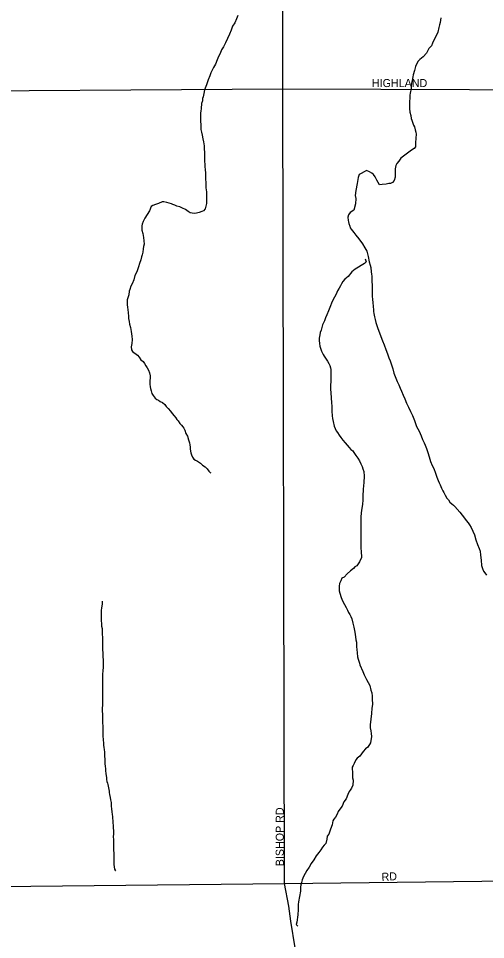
# Model space of a CAD drawing. Extents: x 2010165 to 2382125, y 1060529 to 1407316.
# Drawn here: x 2246636 to 2249553, y 1290521 to 1296274 of the extents above; entities that cross this region are included whole.
import ezdxf

# ---------------------------------------------------------------- set-up
doc = ezdxf.new("R2010")
doc.units = 0
for name, color, linetype in [('GM_X_City_Street', 7, 'Continuous'), ('GM_X_City_Street_Text', 7, 'Continuous'), ('GM_X_Minor_River', 7, 'Continuous')]:
    doc.layers.add(name, color=color, linetype=linetype)

msp = doc.modelspace()

# ---------------------------------------------------------------- linework, layer by layer
at = {"layer": 'GM_X_City_Street'}
for points in [[(2248297.3, 1290870.7), (2248287, 1295834.9), (2248278.5, 1302209.7)], [(2248897.9, 1295832.6), (2253886.8, 1295814), (2256537.5, 1295878.8), (2256561.9, 1295878.6)], [(2245751.8, 1295817.9), (2245751.8, 1295817.9), (2248287, 1295834.9), (2248897.9, 1295832.6), (2248897.9, 1295832.6)], [(2245720.1, 1290844.7), (2248297.3, 1290870.7), (2252344.9, 1290919.5), (2252489.6, 1290921.3)], [(2248530.3, 1287852), (2248496.2, 1288993.7), (2248487, 1289542.5), (2248471.2, 1289654.7), (2248457.5, 1289843), (2248402.3, 1290281.7), (2248364.6, 1290468), (2248336.9, 1290636.3), (2248323.1, 1290728.5), (2248297.3, 1290870.7)]]:
    msp.add_lwpolyline(points, dxfattribs=at)
at = {"layer": 'GM_X_Minor_River'}
for points in [[(2248006.1, 1296291.7), (2247996.3, 1296271.5), (2247986.5, 1296247.4), (2247972.7, 1296225.1), (2247963, 1296201), (2247953.3, 1296176.8), (2247941.6, 1296148.6), (2247927.8, 1296122.3), (2247916.1, 1296096.1), (2247904.3, 1296077.9), (2247894.5, 1296055.8), (2247884.7, 1296035.6), (2247876.9, 1296015.4), (2247865.2, 1295989.2), (2247853.4, 1295967), (2247845.6, 1295950.9), (2247837.8, 1295934.8), (2247830, 1295916.6), (2247820.2, 1295890.4), (2247810.6, 1295860.2), (2247796.9, 1295828), (2247793.1, 1295805.9), (2247789.4, 1295783.8), (2247785.5, 1295773.7), (2247785.6, 1295759.6), (2247779.8, 1295743.5), (2247776.2, 1295711.4), (2247774.3, 1295695.3), (2247772.5, 1295685.3), (2247772.6, 1295671.2), (2247772.8, 1295653.2), (2247773, 1295633.1), (2247775.3, 1295609.1), (2247775.6, 1295581), (2247779.8, 1295563), (2247782, 1295544.9), (2247786.3, 1295522.9), (2247790.5, 1295502.9), (2247794.8, 1295478.9), (2247795, 1295458.8), (2247797.3, 1295438.8), (2247797.5, 1295420.7), (2247797.7, 1295400.7), (2247797.9, 1295380.6), (2247800.1, 1295364.6), (2247800.3, 1295346.5), (2247802.5, 1295330.5), (2247802.7, 1295308.4), (2247802.9, 1295290.4), (2247803.1, 1295272.3), (2247805.4, 1295248.3), (2247805.6, 1295232.2), (2247805.8, 1295216.2), (2247807.9, 1295204.2), (2247810, 1295192.1), (2247810.2, 1295180.1), (2247810.3, 1295166.1), (2247810.5, 1295156), (2247810.6, 1295144), (2247810.7, 1295132), (2247810.9, 1295117.9), (2247801.2, 1295085.7), (2247791.4, 1295073.6), (2247781.4, 1295067.4), (2247763.4, 1295063.2), (2247747.5, 1295057.1), (2247735.4, 1295056.9), (2247721.4, 1295058.8), (2247707.3, 1295060.6), (2247695.2, 1295068.5), (2247679.1, 1295080.4), (2247660.9, 1295090.2), (2247642.8, 1295098.1), (2247624.7, 1295101.9)], [(2249272.4, 1296277.4), (2249270.6, 1296263.4), (2249268.8, 1296249.3), (2249264.9, 1296235.2), (2249261.1, 1296217.1), (2249255.4, 1296189), (2249243.7, 1296164.8), (2249231.9, 1296142.6), (2249222.1, 1296120.4), (2249214.3, 1296102.2), (2249198.5, 1296086), (2249184.7, 1296057.8), (2249163, 1296033.5), (2249143.1, 1296017.2), (2249131.2, 1296007), (2249123.4, 1295992.9), (2249115.6, 1295974.8), (2249107.8, 1295948.6), (2249100.1, 1295922.4), (2249098.2, 1295910.4), (2249094.5, 1295886.3), (2249090.7, 1295870.2), (2249088.9, 1295852.1), (2249087.1, 1295834), (2249083.3, 1295817.9), (2249081.4, 1295807.9), (2249079.5, 1295795.8), (2249079.7, 1295775.8), (2249077.9, 1295755.7), (2249078.2, 1295735.6), (2249078.3, 1295723.6), (2249078.5, 1295711.5), (2249080.7, 1295689.5), (2249084.9, 1295667.5), (2249087.2, 1295649.4), (2249091.3, 1295639.4), (2249095.4, 1295625.5), (2249101.7, 1295607.5), (2249107.8, 1295597.5), (2249114, 1295579.5), (2249116.2, 1295563.5), (2249118.3, 1295551.5), (2249116.6, 1295527.4), (2249114.9, 1295497.3), (2249115.2, 1295473.2), (2249107.3, 1295461.1), (2249089.4, 1295450.8), (2249023.8, 1295402), (2249010, 1295383.8), (2248998.2, 1295367.6), (2248992.3, 1295355.5), (2248988.5, 1295335.4), (2248988.7, 1295321.3), (2248988.8, 1295309.3), (2248989, 1295295.3), (2248989.1, 1295283.2), (2248981.3, 1295261.1), (2248971.5, 1295248.9), (2248959.5, 1295242.8), (2248949.5, 1295242.7), (2248931.5, 1295238.5), (2248907.5, 1295236.2), (2248889.5, 1295236), (2248873.1, 1295263.9), (2248862.8, 1295285.9), (2248852.7, 1295299.8), (2248842.6, 1295307.7), (2248828.5, 1295315.6), (2248808.3, 1295325.4), (2248794.4, 1295315.2), (2248776.5, 1295305), (2248762.5, 1295298.8), (2248756.7, 1295280.7)], [(2248756.7, 1295280.7), (2248751.1, 1295242.5), (2248741.6, 1295200.3), (2248737.9, 1295168.1), (2248742.2, 1295150.1), (2248740.5, 1295116), (2248729, 1295075.8), (2248707.1, 1295061.5), (2248697.2, 1295047.3), (2248693.4, 1295033.3), (2248693.6, 1295013.2), (2248695.7, 1295003.2), (2248697.8, 1294993.2), (2248704, 1294977.2), (2248708.1, 1294967.2), (2248714.3, 1294957.2), (2248730.5, 1294937.4), (2248742.7, 1294921.4), (2248761, 1294897.6), (2248783.4, 1294865.7), (2248799.7, 1294841.8), (2248812, 1294819.9), (2248820.3, 1294787.9), (2248826.7, 1294753.8), (2248833, 1294733.9), (2248835.2, 1294717.8), (2248837.5, 1294691.8), (2248839.6, 1294677.8), (2248841.8, 1294663.7), (2248841.9, 1294651.7), (2248842.2, 1294629.6), (2248844.4, 1294609.6), (2248844.6, 1294589.6), (2248844.9, 1294563.5), (2248845.2, 1294539.4), (2248847.4, 1294519.4), (2248847.6, 1294499.3), (2248849.9, 1294475.3), (2248852.1, 1294455.2), (2248852.3, 1294443.2), (2248854.4, 1294431.2), (2248858.6, 1294411.2), (2248862.8, 1294393.1), (2248867.1, 1294375.1), (2248873.3, 1294357.2), (2248879.5, 1294337.2), (2248908.4, 1294261.2), (2248918.7, 1294235.3), (2248929, 1294207.3), (2248939.4, 1294179.3), (2248947.7, 1294155.3), (2248955.9, 1294135.4), (2248964.2, 1294111.4), (2248972.5, 1294085.4), (2248980.8, 1294059.4), (2248989.1, 1294037.4), (2249001.4, 1294007.5), (2249011.7, 1293985.5), (2249019.9, 1293965.6), (2249028.1, 1293945.6), (2249038.4, 1293921.6), (2249048.7, 1293897.7), (2249059, 1293871.7), (2249071.3, 1293845.8), (2249083.7, 1293819.8), (2249096, 1293793.9), (2249108.4, 1293761.9), (2249120.8, 1293725.9), (2249137.1, 1293696), (2249149.5, 1293668.1), (2249159.8, 1293644.1), (2249170, 1293624.2), (2249176.2, 1293608.2), (2249184.4, 1293588.2), (2249192.7, 1293562.2), (2249201, 1293536.2), (2249209.4, 1293506.2), (2249219.7, 1293482.3), (2249229.9, 1293462.3), (2249240.2, 1293434.4), (2249248.5, 1293408.4), (2249256.8, 1293388.4), (2249263, 1293374.4), (2249269.1, 1293360.5), (2249277.4, 1293340.5), (2249285.6, 1293324.5), (2249291.7, 1293312.6), (2249299.9, 1293296.6), (2249310.1, 1293278.7), (2249320.3, 1293266.8), (2249330.4, 1293252.8), (2249342.6, 1293242.9), (2249352.7, 1293235), (2249360.8, 1293225.1), (2249391.3, 1293189.3), (2249405.5, 1293171.4), (2249421.7, 1293153.5), (2249431.9, 1293137.6), (2249444.1, 1293123.7), (2249452.2, 1293111.7), (2249462.4, 1293093.8)], [(2247624.7, 1295101.9), (2247612.7, 1295107.8), (2247600.6, 1295111.6), (2247590.5, 1295115.5), (2247562.4, 1295125.2), (2247544.3, 1295129.1), (2247532.3, 1295128.9), (2247510.4, 1295118.7), (2247492.4, 1295112.4), (2247474.4, 1295106.2), (2247464.5, 1295100.1), (2247454.8, 1295071.9), (2247439, 1295049.7), (2247425.2, 1295027.5), (2247415.5, 1295005.3), (2247407.6, 1294989.2), (2247405.7, 1294979.1), (2247405.9, 1294965.1), (2247406, 1294951), (2247412.3, 1294931), (2247414.4, 1294919), (2247416.6, 1294907), (2247421, 1294864.9), (2247417.2, 1294850.8), (2247415.4, 1294834.8), (2247411.6, 1294814.7), (2247407.8, 1294798.6), (2247403.9, 1294784.5), (2247400.1, 1294766.4), (2247392.3, 1294744.2), (2247384.6, 1294722.1), (2247374.9, 1294691.9), (2247363.1, 1294667.7), (2247355.4, 1294641.5), (2247345.7, 1294617.3), (2247337.8, 1294601.2), (2247332.1, 1294581.1), (2247326.2, 1294571), (2247324.4, 1294546.9), (2247318.6, 1294528.8), (2247314.8, 1294516.7), (2247315, 1294498.7), (2247315.1, 1294484.6), (2247317.3, 1294470.6), (2247319.5, 1294454.6), (2247321.6, 1294438.5), (2247321.9, 1294412.5), (2247322.1, 1294400.4), (2247326.3, 1294380.4), (2247328.5, 1294364.4), (2247334.7, 1294344.4), (2247339, 1294318.4), (2247343.3, 1294290.3), (2247345.6, 1294268.3), (2247343.9, 1294244.2), (2247340.1, 1294222.1), (2247342.3, 1294204.1), (2247348.4, 1294194.1), (2247378.7, 1294170.3), (2247388.9, 1294158.4), (2247399.1, 1294142.5), (2247415.3, 1294130.6), (2247423.4, 1294118.7), (2247431.6, 1294104.7), (2247439.7, 1294092.8), (2247447.9, 1294076.8), (2247454.1, 1294060.8), (2247458.3, 1294042.8), (2247458.5, 1294024.8), (2247456.6, 1294014.7), (2247456.9, 1293990.7), (2247459.1, 1293972.6), (2247461.2, 1293962.6), (2247465.4, 1293948.6), (2247469.6, 1293930.6), (2247477.7, 1293918.7), (2247489.9, 1293902.8), (2247500, 1293894.8), (2247510.1, 1293888.9), (2247520.2, 1293881), (2247534.3, 1293875.2), (2247550.5, 1293863.3), (2247558.6, 1293851.3), (2247570.8, 1293837.4), (2247585, 1293821.6), (2247595.2, 1293805.6), (2247607.4, 1293791.7), (2247617.5, 1293779.8), (2247625.7, 1293769.8), (2247633.8, 1293759.9), (2247644, 1293744), (2247654.1, 1293734), (2247662.2, 1293724.1), (2247668.4, 1293714.1), (2247674.5, 1293702.2), (2247680.7, 1293682.2), (2247691, 1293664.2), (2247697.2, 1293642.2), (2247703.4, 1293624.2), (2247705.6, 1293610.2), (2247707.8, 1293596.2)], [(2248801.8, 1294773.2), (2248806.7, 1294753.6), (2248796.8, 1294743.5), (2248739.1, 1294708.8), (2248717.2, 1294692.5), (2248695.5, 1294662.1), (2248673.7, 1294645.9), (2248661.8, 1294631.7), (2248654, 1294617.6), (2248646.1, 1294603.4), (2248638.3, 1294589.3), (2248628.4, 1294573.1), (2248620.6, 1294553), (2248608.8, 1294532.8), (2248599, 1294514.6), (2248591.2, 1294496.5), (2248583.4, 1294478.4), (2248571.7, 1294448.1), (2248562, 1294422), (2248552.2, 1294403.8), (2248546.4, 1294385.7), (2248540.5, 1294373.6), (2248534.6, 1294359.5), (2248530.8, 1294343.4), (2248525, 1294327.3), (2248519.1, 1294313.2), (2248517.3, 1294297.1), (2248513.5, 1294277), (2248513.7, 1294263), (2248515.9, 1294244.9), (2248518.1, 1294226.9), (2248524.3, 1294208.9), (2248528.5, 1294196.9), (2248532.6, 1294186.9), (2248538.7, 1294175), (2248544.9, 1294165), (2248553, 1294153.1), (2248565.2, 1294133.1), (2248573.4, 1294119.2), (2248579.6, 1294107.2), (2248583.7, 1294091.2), (2248585.9, 1294081.2), (2248586, 1294065.2), (2248586.3, 1294043.1), (2248586.5, 1294025), (2248586.7, 1294005), (2248584.9, 1293984.9), (2248585.2, 1293958.8), (2248585.5, 1293934.8), (2248590.2, 1293872.6), (2248592.4, 1293852.6), (2248592.6, 1293836.5), (2248592.8, 1293820.5), (2248595.1, 1293792.4), (2248597.3, 1293776.4), (2248601.5, 1293756.4), (2248607.8, 1293728.4), (2248614, 1293712.4), (2248620.2, 1293698.4), (2248628.3, 1293688.5), (2248638.6, 1293670.5), (2248648.7, 1293656.6), (2248660.9, 1293640.7), (2248675.2, 1293622.8), (2248689.3, 1293608.9), (2248701.5, 1293595), (2248711.7, 1293581.1), (2248723.8, 1293573.2), (2248729.9, 1293563.2), (2248742.1, 1293545.3), (2248754.4, 1293527.4), (2248764.6, 1293511.4), (2248772.8, 1293491.5), (2248781, 1293475.5), (2248787.2, 1293461.5), (2248791.4, 1293443.5), (2248793.7, 1293415.5), (2248792.1, 1293375.3), (2248790.3, 1293355.2), (2248788.6, 1293333.2), (2248788.8, 1293317.1), (2248786.9, 1293307.1), (2248787.1, 1293289), (2248785.3, 1293266.9), (2248783.6, 1293238.8), (2248779.9, 1293214.7), (2248776.2, 1293186.6), (2248774.5, 1293158.5), (2248772.8, 1293136.4), (2248773, 1293112.3), (2248773.3, 1293090.3), (2248773.6, 1293060.2), (2248774, 1293022.1), (2248774.6, 1292974), (2248775, 1292935.8), (2248777.2, 1292917.8), (2248777.3, 1292907.8), (2248765.6, 1292879.6), (2248747.9, 1292855.3), (2248735.9, 1292849.2), (2248728, 1292839.1)], [(2247707.8, 1293596.2), (2247707.9, 1293584.2), (2247712.2, 1293560.1), (2247716.3, 1293548.2), (2247722.5, 1293534.2), (2247730.6, 1293522.2), (2247740.7, 1293514.3), (2247752.8, 1293508.4), (2247773, 1293496.6), (2247785.1, 1293484.7), (2247801.3, 1293472.9), (2247813.5, 1293461), (2247823.6, 1293447), (2247833.7, 1293437.1), (2247837.8, 1293435.1)], [(2249462.4, 1293093.8), (2249472.7, 1293071.8), (2249483, 1293047.9), (2249491.3, 1293017.9), (2249501.7, 1292987.9), (2249512, 1292963.9), (2249518.2, 1292945.9), (2249520.5, 1292921.9), (2249524.8, 1292889.9), (2249527.2, 1292857.8), (2249533.4, 1292837.8), (2249539.6, 1292821.8), (2249547.8, 1292811.9), (2249557.9, 1292795.9)], [(2248728, 1292839.1), (2248710.1, 1292824.8), (2248688.3, 1292804.5), (2248670.5, 1292784.3), (2248654.6, 1292778.1), (2248648.7, 1292762), (2248640.9, 1292743.8), (2248639.1, 1292727.8), (2248639.2, 1292715.7), (2248639.4, 1292699.7), (2248643.6, 1292683.7), (2248651.9, 1292657.7), (2248660.2, 1292635.7), (2248672.4, 1292613.8), (2248682.7, 1292593.8), (2248690.9, 1292577.9), (2248697, 1292563.9), (2248705.2, 1292552), (2248711.4, 1292538), (2248717.5, 1292524), (2248723.8, 1292498), (2248730.1, 1292472), (2248736.5, 1292440), (2248740.8, 1292411.9), (2248743, 1292391.9), (2248747.2, 1292377.9), (2248747.4, 1292359.9), (2248747.5, 1292349.8), (2248747.7, 1292331.8), (2248749.9, 1292311.8), (2248752.2, 1292287.7), (2248756.4, 1292271.7), (2248760.6, 1292259.7), (2248764.7, 1292247.7), (2248766.8, 1292237.7), (2248785.3, 1292195.8), (2248793.6, 1292173.8), (2248801.7, 1292161.9), (2248809.9, 1292145.9), (2248820.1, 1292126), (2248830.4, 1292108), (2248836.7, 1292078), (2248842.9, 1292062), (2248845.1, 1292042), (2248845.3, 1292023.9), (2248845.7, 1291987.9), (2248842, 1291965.8), (2248840.3, 1291933.6), (2248836.7, 1291897.5), (2248831.1, 1291861.3), (2248831.3, 1291843.3), (2248835.5, 1291825.3), (2248837.7, 1291807.2), (2248840, 1291789.2), (2248834.4, 1291749), (2248816.7, 1291722.8), (2248802.7, 1291712.6), (2248788.9, 1291694.4), (2248767.2, 1291666.1), (2248751.3, 1291653.9), (2248743.4, 1291643.7), (2248731.7, 1291619.6), (2248725.8, 1291607.4), (2248719.9, 1291597.4), (2248722.4, 1291555.3), (2248722.6, 1291531.2), (2248724.8, 1291517.2), (2248723.1, 1291485.1), (2248715.3, 1291466.9), (2248707.5, 1291454.8), (2248701.6, 1291444.7), (2248691.8, 1291426.6), (2248682, 1291400.4), (2248668.2, 1291380.2), (2248656.5, 1291354), (2248642.7, 1291335.8), (2248632.8, 1291319.6), (2248625, 1291303.5), (2248615.2, 1291285.3), (2248605.3, 1291273.2), (2248599.4, 1291263.1), (2248593.7, 1291237), (2248584, 1291210.8), (2248574.3, 1291178.6), (2248564.4, 1291166.4), (2248560.6, 1291148.3), (2248554.9, 1291120.2), (2248545, 1291110.1), (2248535.1, 1291097.9), (2248523.3, 1291081.7), (2248511.5, 1291063.6), (2248495.7, 1291043.3), (2248479.9, 1291019.1), (2248464.2, 1290994.8), (2248450.4, 1290972.6), (2248436.6, 1290952.4), (2248426.8, 1290934.3), (2248415, 1290914.1), (2248407.2, 1290893.9), (2248403.4, 1290877.9), (2248399.5, 1290861.8)], [(2247157.5, 1292635.4), (2247157.8, 1292615.3), (2247154, 1292593.2), (2247152.2, 1292575.2), (2247152.3, 1292565.1), (2247152.4, 1292555.1), (2247152.5, 1292545.1), (2247152.7, 1292529.1), (2247152.9, 1292511), (2247155.1, 1292495), (2247155.3, 1292478.9), (2247157.5, 1292462.9), (2247157.7, 1292442.8), (2247157.9, 1292426.8), (2247160.1, 1292408.8), (2247160.3, 1292386.7), (2247160.6, 1292366.7), (2247160.8, 1292346.6), (2247161, 1292330.6), (2247163.2, 1292312.5), (2247163.3, 1292298.5), (2247163.5, 1292286.5), (2247163.7, 1292268.4), (2247163.9, 1292250.4), (2247164.2, 1292222.3), (2247162.4, 1292200.2), (2247160.7, 1292178.1), (2247161, 1292152), (2247161.2, 1292126), (2247159.6, 1292097.9), (2247159.8, 1292073.8), (2247160.1, 1292047.7), (2247160.4, 1292023.7), (2247160.6, 1292003.6), (2247160.8, 1291987.6), (2247159.1, 1291963.5), (2247159.6, 1291911.3), (2247159.8, 1291897.3), (2247159.9, 1291885.3), (2247160.1, 1291871.2), (2247162.2, 1291857.2), (2247162.4, 1291845.2), (2247162.5, 1291833.1), (2247162.7, 1291819.1), (2247162.8, 1291807.1), (2247163, 1291789), (2247165.2, 1291773), (2247165.3, 1291763), (2247167.4, 1291753), (2247167.6, 1291734.9), (2247169.8, 1291720.9), (2247172, 1291706.9), (2247172.1, 1291690.8), (2247172.4, 1291668.8), (2247174.7, 1291644.7), (2247174.9, 1291620.7), (2247177.1, 1291602.6), (2247179.3, 1291588.6), (2247179.4, 1291574.6), (2247181.6, 1291558.6), (2247183.8, 1291542.5), (2247185.9, 1291532.5), (2247186.1, 1291520.5), (2247188.2, 1291508.5), (2247192.3, 1291498.5), (2247194.4, 1291488.5), (2247196.5, 1291478.5), (2247198.7, 1291468.5), (2247200.8, 1291458.5), (2247202.9, 1291448.5), (2247203, 1291438.4), (2247205.1, 1291426.4), (2247209.3, 1291408.4), (2247211.5, 1291392.4), (2247213.7, 1291376.4), (2247214, 1291354.3), (2247216.2, 1291336.3), (2247218.4, 1291318.3), (2247220.6, 1291302.2), (2247222.7, 1291290.2), (2247222.9, 1291276.2), (2247225, 1291264.2), (2247227.5, 1291218.1), (2247229.7, 1291200.1), (2247229.9, 1291182), (2247228.1, 1291161.9), (2247228.3, 1291145.9), (2247228.5, 1291131.8), (2247228.6, 1291117.8), (2247228.8, 1291107.8), (2247228.9, 1291093.7), (2247229.1, 1291077.7), (2247231.3, 1291061.7), (2247231.4, 1291049.6), (2247231.5, 1291039.6), (2247231.7, 1291021.6), (2247231.9, 1291003.5), (2247232.1, 1290989.5), (2247236.4, 1290959.4), (2247242.5, 1290949.5), (2247242.5, 1290949.5)], [(2247242.5, 1290949.5), (2247240.5, 1290949.4)], [(2248399.5, 1290861.8), (2248397.7, 1290847.7), (2248396, 1290823.6), (2248384.7, 1290755.3), (2248382.9, 1290739.2), (2248383, 1290727.2), (2248383.2, 1290709.2), (2248379.6, 1290675), (2248374.1, 1290628.8), (2248370.3, 1290614.8), (2248370.3, 1290614.8), (2248380.4, 1290604.8)]]:
    msp.add_lwpolyline(points, dxfattribs=at)

# ---------------------------------------------------------------- texts
at = {"layer": 'GM_X_City_Street_Text'}
for s, rotation, p in [('HIGHLAND', 0.00001, (2248842.9, 1295845.7)), ('BISHOP RD', 90, (2248292.3, 1290978.7)), ('RD', 3.01098, (2248904, 1290886.8))]:
    msp.add_text(s, height=50, rotation=rotation, dxfattribs=at).set_placement(p)

doc.saveas('drawing.dxf')
